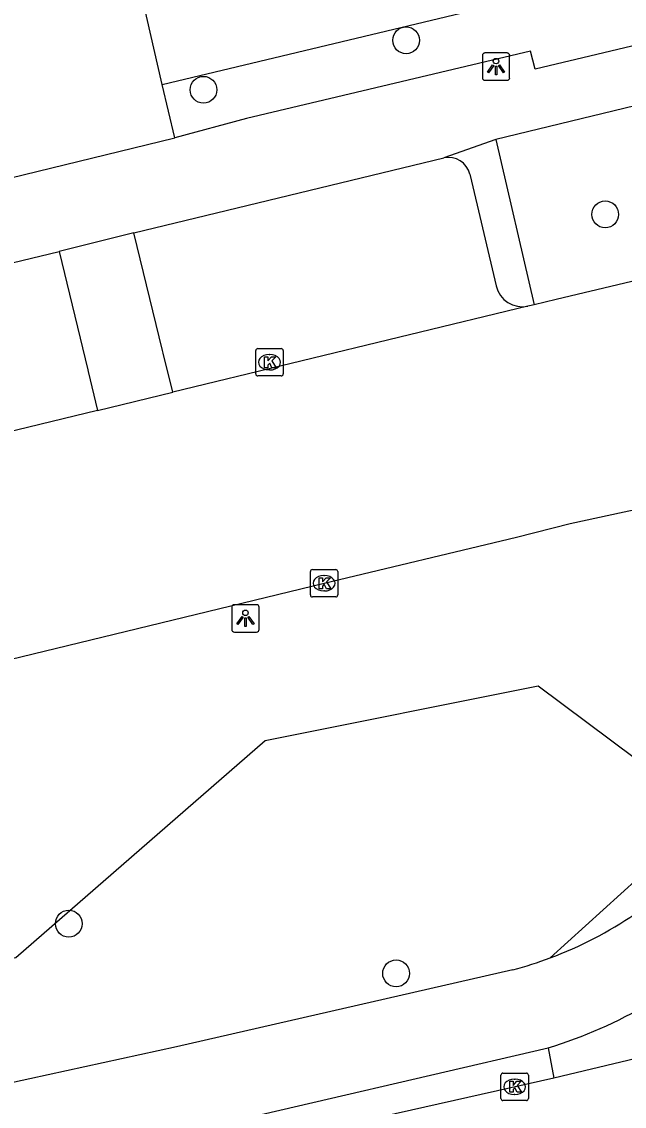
# Model space of a CAD drawing. Extents: x 159053 to 160041, y 380450 to 381422.
# Drawn here: x 159683.55 to 159705.53, y 380835.44 to 380874.99 of the extents above; entities that cross this region are included whole.
import ezdxf

# ---------------------------------------------------------------- set-up
doc = ezdxf.new("R2010")
doc.units = 0
for name, color, linetype in [('IMGEO_Berm_groen', 7, 'Continuous'), ('IMGEO_Boom', 7, 'Continuous'), ('IMGEO_Fietspad_gesloten', 7, 'Continuous'), ('IMGEO_Groenvoorziening', 7, 'Continuous'), ('IMGEO_Kolk', 7, 'Continuous'), ('IMGEO_Lichtpunt', 7, 'Continuous'), ('IMGEO_Rijbaan_lokaal_gesloten', 7, 'Continuous'), ('IMGEO_Rijbaan_lokaal_open', 7, 'Continuous'), ('IMGEO_Verkeerseiland_open', 7, 'Continuous'), ('IMGEO_Voetpad_open', 7, 'Continuous')]:
    doc.layers.add(name, color=color, linetype=linetype)

msp = doc.modelspace()

# ---------------------------------------------------------------- linework, layer by layer
at = {"layer": 'IMGEO_Berm_groen'}
msp.add_lwpolyline([(159702.826, 380840.849), (159708.623, 380846.103), (159702.394, 380850.759), (159692.426, 380848.77), (159683.336, 380840.857), (159582.518, 380820.586), (159580.633, 380826.862)], dxfattribs=at)
at = {"layer": 'IMGEO_Boom'}
for centre in [(159697.573, 380874.307), (159690.181, 380872.502), (159704.834, 380867.959), (159685.268, 380842.097), (159697.208, 380840.285)]:
    msp.add_circle(centre, 0.489, dxfattribs=at)
at = {"layer": 'IMGEO_Fietspad_gesloten'}
for points in [[(159701.47, 380840.418), (159689.195, 380837.604), (159669.796, 380833.379), (159641.299, 380827.696), (159583.943, 380815.437)], [(159584.084, 380812.266), (159641.97, 380824.675), (159670.378, 380830.356), (159689.881, 380834.577), (159702.755, 380837.567)]]:
    msp.add_lwpolyline(points, dxfattribs=at)
for centre, radius, start, end in [((159697.775, 380854.378), 14.441, 290.4739, 318.1397), ((159697.423, 380854.762), 18.003, 287.2293, 313.0021), ((159697.704, 380854.615), 14.688, 284.8564, 290.4089)]:
    msp.add_arc(centre, radius, start, end, dxfattribs=at)
at = {"layer": 'IMGEO_Groenvoorziening'}
msp.add_lwpolyline([(159688.679, 380872.698), (159711.836, 380878.234)], dxfattribs=at)
at = {"layer": 'IMGEO_Kolk'}
for p, q in [((159692.087, 380862.142), (159692.087, 380862.994)), ((159692.162, 380863.068), (159693.014, 380863.068)), ((159693.088, 380862.994), (159693.088, 380862.142)), ((159692.575, 380862.848), (159692.6, 380862.848)), ((159692.598, 380862.288), (159692.573, 380862.288)), ((159693.014, 380862.068), (159692.162, 380862.068)), ((159694.154, 380855.01), (159695.006, 380855.01)), ((159694.079, 380854.084), (159694.079, 380854.936)), ((159694.567, 380854.79), (159694.592, 380854.79)), ((159695.08, 380854.936), (159695.08, 380854.084)), ((159694.59, 380854.23), (159694.565, 380854.23)), ((159695.006, 380854.01), (159694.154, 380854.01)), ((159701.031, 380835.723), (159701.031, 380836.575)), ((159701.106, 380836.649), (159701.958, 380836.649)), ((159701.519, 380836.429), (159701.544, 380836.429)), ((159702.032, 380836.575), (159702.032, 380835.723)), ((159701.958, 380835.649), (159701.106, 380835.649)), ((159701.542, 380835.869), (159701.517, 380835.869))]:
    msp.add_line(p, q, dxfattribs=at)
for points in [[(159692.087, 380862.142), (159692.087, 380862.994)], [(159692.162, 380863.068), (159693.014, 380863.068)], [(159693.088, 380862.994), (159693.088, 380862.142)], [(159692.408, 380862.768), (159692.531, 380862.768), (159692.531, 380862.617), (159692.661, 380862.768), (159692.825, 380862.768), (159692.679, 380862.617), (159692.832, 380862.368), (159692.68, 380862.368), (159692.595, 380862.532), (159692.531, 380862.465), (159692.531, 380862.368), (159692.408, 380862.368), (159692.408, 380862.768)], [(159693.014, 380862.068), (159692.162, 380862.068)], [(159694.154, 380855.01), (159695.006, 380855.01)], [(159694.079, 380854.084), (159694.079, 380854.936)], [(159694.4, 380854.71), (159694.523, 380854.71), (159694.523, 380854.559), (159694.653, 380854.71), (159694.817, 380854.71), (159694.671, 380854.559), (159694.824, 380854.31), (159694.672, 380854.31), (159694.587, 380854.474), (159694.523, 380854.407), (159694.523, 380854.31), (159694.4, 380854.31), (159694.4, 380854.71)], [(159695.08, 380854.936), (159695.08, 380854.084)], [(159695.006, 380854.01), (159694.154, 380854.01)], [(159701.031, 380835.723), (159701.031, 380836.575)], [(159701.106, 380836.649), (159701.958, 380836.649)], [(159702.032, 380836.575), (159702.032, 380835.723)], [(159701.352, 380836.349), (159701.475, 380836.349), (159701.475, 380836.198), (159701.605, 380836.349), (159701.769, 380836.349), (159701.623, 380836.198), (159701.776, 380835.949), (159701.624, 380835.949), (159701.539, 380836.113), (159701.475, 380836.046), (159701.475, 380835.949), (159701.352, 380835.949), (159701.352, 380836.349)], [(159701.958, 380835.649), (159701.106, 380835.649)]]:
    msp.add_lwpolyline(points, dxfattribs=at)
for centre, start, end in [((159692.164, 380862.992), 91.552, 178.448), ((159692.164, 380862.992), 91.552, 178.448), ((159693.012, 380862.992), 1.552, 88.448), ((159693.012, 380862.992), 1.552, 88.448), ((159692.164, 380862.144), 181.552, 268.448), ((159692.164, 380862.144), 181.552, 268.448), ((159693.012, 380862.144), 271.552, 358.448), ((159693.012, 380862.144), 271.552, 358.448), ((159694.156, 380854.934), 91.552, 178.448), ((159694.156, 380854.934), 91.552, 178.448), ((159695.004, 380854.934), 1.552, 88.448), ((159695.004, 380854.934), 1.552, 88.448), ((159694.156, 380854.086), 181.552, 268.448), ((159694.156, 380854.086), 181.552, 268.448), ((159695.004, 380854.086), 271.552, 358.448), ((159695.004, 380854.086), 271.552, 358.448), ((159701.108, 380836.573), 91.552, 178.448), ((159701.108, 380836.573), 91.552, 178.448), ((159701.956, 380836.573), 1.552, 88.448), ((159701.956, 380836.573), 1.552, 88.448), ((159701.108, 380835.725), 181.552, 268.448), ((159701.108, 380835.725), 181.552, 268.448), ((159701.956, 380835.725), 271.552, 358.448), ((159701.956, 380835.725), 271.552, 358.448)]:
    msp.add_arc(centre, 0.0765, start, end, dxfattribs=at)
for centre, major_axis, ratio, start_param, end_param in [((159692.574, 380862.568), (-0.387, 0.002), 0.722429, 4.712389, 7.853982), ((159692.599, 380862.568), (-0.39, 0.002), 0.717154, 1.570796, 4.712389), ((159694.566, 380854.51), (-0.387, 0.002), 0.722429, 4.712389, 7.853982), ((159694.591, 380854.51), (-0.39, 0.002), 0.717154, 1.570796, 4.712389), ((159701.518, 380836.149), (-0.387, 0.002), 0.722429, 4.712389, 7.853982), ((159701.543, 380836.149), (-0.39, 0.002), 0.717154, 1.570796, 4.712389)]:
    msp.add_ellipse(centre, major_axis=major_axis, ratio=ratio, start_param=start_param, end_param=end_param, dxfattribs=at)
at = {"layer": 'IMGEO_Lichtpunt'}
for p, q in [((159700.353, 380873.749), (159700.353, 380872.942)), ((159700.353, 380873.749), (159700.353, 380872.942)), ((159701.255, 380873.844), (159700.447, 380873.844)), ((159701.255, 380873.844), (159700.447, 380873.844)), ((159701.349, 380872.942), (159701.349, 380873.749)), ((159701.349, 380872.942), (159701.349, 380873.749)), ((159700.447, 380872.848), (159701.255, 380872.848)), ((159700.447, 380872.848), (159701.255, 380872.848)), ((159691.213, 380853.633), (159691.213, 380852.826)), ((159691.213, 380853.633), (159691.213, 380852.826)), ((159692.115, 380853.728), (159691.307, 380853.728)), ((159692.115, 380853.728), (159691.307, 380853.728)), ((159692.209, 380852.826), (159692.209, 380853.633)), ((159692.209, 380852.826), (159692.209, 380853.633)), ((159691.307, 380852.732), (159692.115, 380852.732)), ((159691.307, 380852.732), (159692.115, 380852.732))]:
    msp.add_line(p, q, dxfattribs=at)
for points in [[(159700.727, 380873.413), (159700.766, 380873.385), (159700.578, 380873.123), (159700.54, 380873.15), (159700.727, 380873.413)], [(159700.829, 380873.365), (159700.876, 380873.365), (159700.876, 380873.043), (159700.829, 380873.043), (159700.829, 380873.365)], [(159700.939, 380873.385), (159700.977, 380873.412), (159701.164, 380873.15), (159701.125, 380873.122), (159700.939, 380873.385)], [(159691.587, 380853.297), (159691.626, 380853.269), (159691.438, 380853.007), (159691.4, 380853.034), (159691.587, 380853.297)], [(159691.689, 380853.249), (159691.736, 380853.249), (159691.736, 380852.927), (159691.689, 380852.927), (159691.689, 380853.249)], [(159691.799, 380853.269), (159691.837, 380853.296), (159692.024, 380853.034), (159691.985, 380853.006), (159691.799, 380853.269)]]:
    msp.add_lwpolyline(points, dxfattribs=at)
for centre in [(159700.852, 380873.547), (159691.712, 380853.431)]:
    msp.add_circle(centre, 0.0994, dxfattribs=at)
for centre, start, end in [((159700.447, 380873.749), 90, 180), ((159700.447, 380873.749), 90, 180), ((159701.255, 380873.749), 0, 90), ((159701.255, 380873.749), 0, 90), ((159700.447, 380872.942), 180, 270), ((159700.447, 380872.942), 180, 270), ((159701.255, 380872.942), 270, 0), ((159701.255, 380872.942), 270, 360), ((159691.307, 380853.633), 90, 180), ((159691.307, 380853.633), 90, 180), ((159692.115, 380853.633), 0, 90), ((159692.115, 380853.633), 0, 90), ((159691.307, 380852.826), 180, 270), ((159691.307, 380852.826), 180, 270), ((159692.115, 380852.826), 270, 0), ((159692.115, 380852.826), 270, 360)]:
    msp.add_arc(centre, 0.0946, start, end, dxfattribs=at)
at = {"layer": 'IMGEO_Rijbaan_lokaal_gesloten'}
for points in [[(159712.487, 380838.735), (159702.959, 380836.47)], [(159702.959, 380836.47), (159681.481, 380831.636), (159662.364, 380827.617), (159642.223, 380823.623), (159622.142, 380819.406), (159584.34, 380811.262)]]:
    msp.add_lwpolyline(points, dxfattribs=at)
at = {"layer": 'IMGEO_Rijbaan_lokaal_open'}
for points in [[(159687.636, 380867.292), (159684.92, 380866.612)], [(159689.062, 380861.473), (159688.713, 380862.894), (159688.689, 380862.994), (159687.636, 380867.292)], [(159714.434, 380867.565), (159714.178, 380867.498), (159711.072, 380866.769), (159703.047, 380864.86), (159702.244, 380864.667)], [(159684.92, 380866.612), (159685.959, 380862.289), (159685.973, 380862.232), (159686.316, 380860.807)], [(159702.017, 380864.612), (159689.062, 380861.473)], [(159702.244, 380864.667), (159702.071, 380864.625), (159702.017, 380864.612)], [(159686.316, 380860.807), (159689.062, 380861.473)], [(159686.316, 380860.807), (159671.623, 380857.247)], [(159580.633, 380826.862), (159594.636, 380830.246), (159614.623, 380835.096), (159634.598, 380839.941), (159654.61, 380844.821), (159674.597, 380849.669), (159694.58, 380854.51), (159701.602, 380856.185), (159703.562, 380856.689), (159705.532, 380857.109), (159707.466, 380857.527), (159710.479, 380858.158), (159710.496, 380858.162)]]:
    msp.add_lwpolyline(points, dxfattribs=at)
at = {"layer": 'IMGEO_Verkeerseiland_open'}
msp.add_lwpolyline([(159702.755, 380837.567), (159702.959, 380836.47)], dxfattribs=at)
at = {"layer": 'IMGEO_Voetpad_open'}
for points in [[(159688.679, 380872.698), (159688.104, 380875.183), (159687.77, 380876.56)], [(159712.552, 380875.697), (159702.285, 380873.249), (159702.113, 380873.91), (159691.754, 380871.461), (159689.131, 380870.747)], [(159712.946, 380873.623), (159700.844, 380870.686)], [(159689.131, 380870.747), (159688.679, 380872.698)], [(159682.595, 380869.161), (159689.131, 380870.747)], [(159700.844, 380870.686), (159698.953, 380870.024)], [(159700.844, 380870.686), (159702.244, 380864.667)], [(159687.636, 380867.292), (159698.953, 380870.024)], [(159699.896, 380869.427), (159699.908, 380869.376), (159700.851, 380865.358)], [(159671.893, 380863.474), (159684.92, 380866.612)]]:
    msp.add_lwpolyline(points, dxfattribs=at)
for centre, radius, start, end in [((159699.111, 380869.23), 0.809, 14.0653, 101.26), ((159701.812, 380865.576), 0.985, 192.7605, 282.0178)]:
    msp.add_arc(centre, radius, start, end, dxfattribs=at)

doc.saveas('drawing.dxf')
